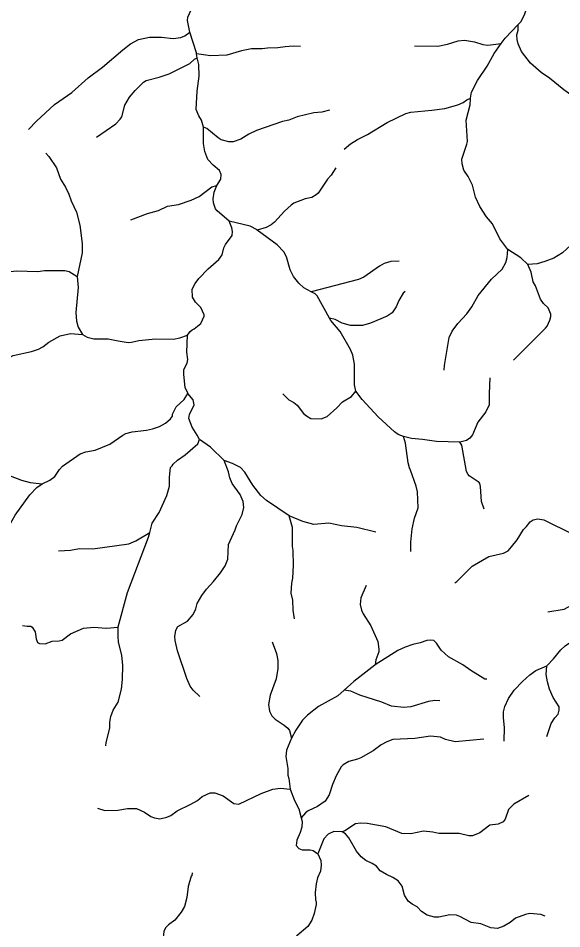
# Model space of a CAD drawing. Extents: x 500 to 555.2, y 9115.7 to 9171.
# Drawn here: x 520.45 to 525.89, y 9152.3 to 9161.41 of the extents above; entities that cross this region are included whole.
import ezdxf

# ---------------------------------------------------------------- set-up
doc = ezdxf.new("R2010")
doc.units = 0
doc.header["$LTSCALE"] = 0.064
doc.layers.add('7', color=7, linetype='Continuous', lineweight=25)

msp = doc.modelspace()

# ---------------------------------------------------------------- linework, layer by layer
at = {"layer": '7'}
msp.add_line((522.2422, 9161.0189), (522.2374, 9161.0565), dxfattribs=at)
for points in [[(522.1689, 9161.2764), (522.1486, 9161.3903), (522.152, 9161.4263), (522.1847, 9161.4986), (522.2563, 9161.6014), (522.3493, 9161.717), (522.3896, 9161.7978), (522.3949, 9161.9008), (522.3818, 9161.9478)], [(525.4595, 9161.3516), (525.4869, 9161.3801), (525.5239, 9161.4586), (525.5624, 9161.5713), (525.5917, 9161.63), (525.6121, 9161.6584)], [(525.2885, 9161.1601), (525.3282, 9161.2149), (525.4595, 9161.3516)], [(526.2533, 9160.4719), (526.0907, 9160.5715), (525.9142, 9160.6985), (525.7719, 9160.8146), (525.6876, 9160.8713), (525.5812, 9160.9643), (525.4906, 9161.0809), (525.4576, 9161.1586), (525.4469, 9161.2021), (525.4456, 9161.2493), (525.4569, 9161.2965), (525.4595, 9161.3516)], [(520.5546, 9160.3017), (520.635, 9160.3852), (520.816, 9160.5497), (520.9893, 9160.6707), (521.1532, 9160.8182), (521.2976, 9160.9236), (521.5002, 9161.0984), (521.5772, 9161.1571), (521.6565, 9161.2), (521.7658, 9161.2262), (521.8851, 9161.2247), (522.0019, 9161.2116), (522.0813, 9161.2215), (522.12, 9161.2376), (522.1689, 9161.2764)], [(522.2374, 9161.0565), (522.2361, 9161.0668), (522.1689, 9161.2764)], [(524.4199, 9161.1384), (524.6526, 9161.1345), (524.7517, 9161.1542), (524.8567, 9161.1886), (524.9214, 9161.1949), (525.0207, 9161.1771), (525.1044, 9161.1516), (525.1525, 9161.1445), (525.2885, 9161.1601)], [(523.2791, 9161.1315), (523.206, 9161.1343), (523.124, 9161.1294), (523.0518, 9161.1165), (522.9473, 9161.1147), (522.8938, 9161.1067), (522.7866, 9161.1066), (522.6883, 9161.0886), (522.5413, 9161.0461), (522.3772, 9161.0377), (522.2374, 9161.0565)], [(524.981, 9160.6138), (524.9913, 9160.6752), (525.0522, 9160.7906), (525.1488, 9160.9352), (525.218, 9161.0629), (525.2885, 9161.1601)], [(521.236, 9160.2235), (521.4284, 9160.357), (521.4723, 9160.4026), (521.4892, 9160.428), (521.5206, 9160.5445), (521.5666, 9160.6231), (521.6231, 9160.6911), (521.7073, 9160.7735), (521.7329, 9160.7897), (521.8642, 9160.8243), (521.9621, 9160.8575), (522.1708, 9160.962), (522.2188, 9161.0061), (522.2422, 9161.0189)], [(522.3066, 9160.3236), (522.2874, 9160.3951), (522.2594, 9160.4371), (522.2353, 9160.5008), (522.2422, 9160.6857), (522.2649, 9160.8333), (522.2617, 9160.9501), (522.2422, 9161.0189)], [(523.7144, 9160.1046), (523.7799, 9160.1586), (523.8501, 9160.2014), (523.9479, 9160.2504), (524.1448, 9160.37), (524.3345, 9160.4616), (524.3842, 9160.475), (524.5949, 9160.4932), (524.7246, 9160.5101), (524.854, 9160.5459), (524.9058, 9160.5703), (524.9442, 9160.5983), (524.981, 9160.6138)], [(525.3542, 9159.0986), (525.275, 9159.2056), (525.1998, 9159.3558), (525.1403, 9159.4277), (525.0728, 9159.5309), (525.0308, 9159.6248), (525.0003, 9159.7449), (524.9558, 9159.8308), (524.9151, 9159.8926), (524.8962, 9159.9561), (524.8928, 9160.0038), (524.9449, 9160.153), (524.9495, 9160.1819), (524.9387, 9160.3931), (524.9778, 9160.5466), (524.9802, 9160.609), (524.981, 9160.6138)], [(523.5689, 9160.4949), (523.4906, 9160.4738), (523.4133, 9160.4685), (523.2438, 9160.4279), (523.1618, 9160.3936), (523.0991, 9160.3796), (522.8385, 9160.2911), (522.7619, 9160.2544), (522.681, 9160.2026), (522.6029, 9160.1783), (522.5606, 9160.177), (522.4855, 9160.1961), (522.4531, 9160.2164), (522.3402, 9160.3105), (522.3066, 9160.3236)], [(522.4399, 9159.7401), (522.4817, 9159.803), (522.4846, 9159.8509), (522.4678, 9159.8899), (522.4028, 9159.9453), (522.3507, 9160.0007), (522.3208, 9160.0815), (522.3076, 9160.1608), (522.3069, 9160.3223), (522.3066, 9160.3236)], [(520.7272, 9160.0626), (520.7592, 9160.0305), (520.8346, 9159.9157), (520.8746, 9159.8047), (520.9257, 9159.7218), (520.959, 9159.6522), (520.9826, 9159.5855), (521.0364, 9159.4744), (521.0692, 9159.3433), (521.0937, 9159.1603), (521.0922, 9159.0678), (521.0426, 9158.8283), (521.0426, 9158.8278)], [(523.6337, 9159.9162), (523.5844, 9159.8445), (523.548, 9159.8046), (523.4545, 9159.6621), (523.4366, 9159.6455), (523.3908, 9159.6203), (523.3267, 9159.6056), (523.2119, 9159.5622), (523.1836, 9159.5434), (523.1184, 9159.4848), (523.0191, 9159.374), (522.984, 9159.3457), (522.9348, 9159.3189), (522.8457, 9159.2947)], [(526.8119, 9159.9482), (526.7691, 9159.842), (526.7293, 9159.7782), (526.6432, 9159.6162), (526.5955, 9159.5529), (526.5029, 9159.4585), (526.3776, 9159.3928), (526.2271, 9159.2739), (526.1134, 9159.2358), (526.0324, 9159.1871), (525.9007, 9159.0671), (525.8143, 9159.0144), (525.7237, 9158.9779), (525.6474, 9158.9562), (525.5539, 9158.9511)], [(521.5788, 9159.3976), (521.7479, 9159.4601), (521.8576, 9159.4891), (521.9472, 9159.5341), (522.0584, 9159.5496), (522.1836, 9159.5929), (522.2645, 9159.6316), (522.3921, 9159.7281), (522.4399, 9159.7401)], [(522.564, 9159.3838), (522.444, 9159.4861), (522.428, 9159.5064), (522.4061, 9159.5664), (522.4031, 9159.6072), (522.4141, 9159.674), (522.4399, 9159.7401)], [(522.1461, 9158.2409), (522.1461, 9158.2413), (522.1721, 9158.2775), (522.1925, 9158.2962), (522.2131, 9158.3054), (522.2812, 9158.3577), (522.3142, 9158.4324), (522.3137, 9158.444), (522.2813, 9158.5182), (522.2273, 9158.5741), (522.1967, 9158.6222), (522.1948, 9158.7025), (522.2232, 9158.7579), (522.2593, 9158.8089), (522.353, 9158.9064), (522.4622, 9158.9994), (522.4945, 9159.0449), (522.5096, 9159.1169), (522.5265, 9159.1484), (522.5948, 9159.2383), (522.5962, 9159.2784), (522.5898, 9159.3164), (522.564, 9159.3838)], [(522.8457, 9159.2947), (522.8443, 9159.2957), (522.775, 9159.3336), (522.564, 9159.3838)], [(523.3846, 9158.6775), (523.3111, 9158.7156), (523.2607, 9158.7627), (523.207, 9158.831), (523.174, 9158.8965), (523.1392, 9159.0251), (523.1127, 9159.0747), (523.0462, 9159.1476), (522.8457, 9159.2947)], [(524.7173, 9157.8911), (524.7206, 9157.9392), (524.7679, 9158.2184), (524.796, 9158.2836), (524.8551, 9158.3591), (524.9432, 9158.4555), (524.994, 9158.5243), (525.0571, 9158.6384), (525.1921, 9158.8028), (525.2965, 9158.9042), (525.3329, 9158.9681), (525.3471, 9159.0191), (525.3542, 9159.0986)], [(525.5539, 9158.9511), (525.4847, 9159.0151), (525.3542, 9159.0986)], [(524.2658, 9158.9841), (524.1841, 9158.9807), (524.1166, 9158.9602), (524.0683, 9158.9341), (523.9142, 9158.8239), (523.8588, 9158.7987), (523.3846, 9158.6775)], [(525.4102, 9157.9932), (525.7305, 9158.3111), (525.7476, 9158.3334), (525.7754, 9158.3925), (525.7864, 9158.4301), (525.7848, 9158.4516), (525.7569, 9158.5148), (525.7108, 9158.5597), (525.6822, 9158.603), (525.6301, 9158.7344), (525.6078, 9158.7763), (525.5884, 9158.8735), (525.5539, 9158.9511)], [(520.2434, 9158.8662), (520.4344, 9158.8872), (520.6483, 9158.8809), (520.716, 9158.8889), (520.9183, 9158.8906), (520.9608, 9158.8799), (521.0426, 9158.8278)], [(521.0426, 9158.8278), (521.0511, 9158.7207), (521.0299, 9158.4692), (521.0352, 9158.3807), (521.0532, 9158.3224), (521.097, 9158.2483)], [(523.5695, 9158.4112), (523.446, 9158.6347), (523.4263, 9158.6559), (523.3846, 9158.6775)], [(524.3272, 9158.6793), (524.3051, 9158.6612), (524.2646, 9158.5887), (524.2377, 9158.5254), (524.1968, 9158.4654), (524.1458, 9158.4334), (523.9797, 9158.3631), (523.8993, 9158.3395), (523.7797, 9158.338), (523.6948, 9158.3638), (523.6259, 9158.3985), (523.5695, 9158.4112)], [(523.8311, 9157.6803), (523.8187, 9157.7457), (523.8198, 9157.953), (523.8019, 9158.0409), (523.7806, 9158.0999), (523.6756, 9158.2804), (523.5821, 9158.3884), (523.5695, 9158.4112)], [(519.2365, 9157.5609), (519.3842, 9157.6682), (519.4722, 9157.7107), (519.5263, 9157.7243), (519.5745, 9157.7228), (519.672, 9157.7362), (519.7627, 9157.7647), (519.8145, 9157.7932), (519.8907, 9157.8187), (520.1031, 9157.8704), (520.178, 9157.911), (520.2748, 9157.9799), (520.4011, 9158.0389), (520.5845, 9158.0775), (520.6568, 9158.1021), (520.7001, 9158.1263), (520.7571, 9158.1711), (520.8714, 9158.2346), (520.9757, 9158.2574), (521.097, 9158.2483)], [(521.097, 9158.2483), (521.1413, 9158.221), (521.2091, 9158.207), (521.3524, 9158.2065), (521.4532, 9158.1839), (521.5531, 9158.1689), (521.5858, 9158.1706), (521.6588, 9158.1901), (521.8281, 9158.2048), (522.0053, 9158.202), (522.0708, 9158.2146), (522.1461, 9158.2409)], [(522.1515, 9157.6593), (522.1488, 9157.6626), (522.1241, 9157.7179), (522.1092, 9157.8473), (522.111, 9157.8982), (522.1451, 9157.9622), (522.1516, 9157.9976), (522.1388, 9158.0711), (522.1461, 9158.2409)], [(525.1733, 9157.8153), (525.1667, 9157.6571), (525.1681, 9157.5441), (525.1325, 9157.4754), (525.0546, 9157.3702), (525.0022, 9157.245), (524.9727, 9157.2103), (524.9391, 9157.1869), (524.8746, 9157.1718), (524.8728, 9157.1718)], [(520.6903, 9156.7539), (520.7691, 9156.7894), (520.8195, 9156.8269), (520.8659, 9156.8976), (520.8966, 9156.9298), (521.0712, 9157.0543), (521.1293, 9157.0745), (521.2233, 9157.09), (521.37, 9157.1506), (521.5007, 9157.242), (521.5295, 9157.2565), (521.5918, 9157.2737), (521.7362, 9157.2912), (521.798, 9157.3049), (521.8674, 9157.3288), (521.9279, 9157.361), (521.9767, 9157.4034), (521.9959, 9157.4299), (521.9983, 9157.4529), (522.0345, 9157.5245), (522.114, 9157.5981), (522.1515, 9157.6593)], [(522.268, 9157.1967), (522.2443, 9157.24), (522.1934, 9157.3198), (522.1605, 9157.4095), (522.1668, 9157.4471), (522.2141, 9157.5465), (522.2043, 9157.5956), (522.1515, 9157.6593)], [(523.1017, 9157.6563), (523.1605, 9157.5965), (523.211, 9157.5677), (523.2458, 9157.5405), (523.3084, 9157.4571), (523.339, 9157.4333), (523.3828, 9157.4095), (523.4849, 9157.4045), (523.5447, 9157.4279), (523.6423, 9157.5138), (523.6999, 9157.5745), (523.7878, 9157.6267), (523.8311, 9157.6803)], [(524.3095, 9157.2284), (524.2557, 9157.249), (524.219, 9157.2744), (524.0573, 9157.4247), (523.8943, 9157.5976), (523.8311, 9157.6803)], [(521.7692, 9156.2661), (521.7927, 9156.3612), (521.8627, 9156.4673), (521.94, 9156.6362), (521.9664, 9156.732), (521.9665, 9156.8205), (521.9776, 9156.918), (521.9921, 9156.9353), (522.0023, 9156.9511), (522.0485, 9156.9927), (522.1234, 9157.0449), (522.2517, 9157.1552), (522.268, 9157.1967)], [(522.5137, 9156.9879), (522.377, 9157.1219), (522.268, 9157.1967)], [(524.3844, 9156.0763), (524.3843, 9156.1716), (524.3971, 9156.3042), (524.419, 9156.4102), (524.4564, 9156.5134), (524.4496, 9156.6735), (524.4353, 9156.7313), (524.3813, 9156.8914), (524.3682, 9156.9151), (524.3561, 9156.963), (524.3282, 9157.1623), (524.3095, 9157.2284)], [(524.8728, 9157.1718), (524.6408, 9157.1764), (524.4985, 9157.1995), (524.3901, 9157.2094), (524.3095, 9157.2284)], [(525.1186, 9156.5011), (525.0896, 9156.5778), (525.0796, 9156.7267), (525.0741, 9156.7571), (525.0679, 9156.7662), (524.9686, 9156.8335), (524.9567, 9156.8481), (524.9421, 9156.877), (524.8944, 9157.1397), (524.8728, 9157.1718)], [(522.2701, 9154.6265), (522.2022, 9154.6889), (522.1753, 9154.7297), (522.1416, 9154.8063), (522.0458, 9155.083), (522.022, 9155.1848), (522.0191, 9155.2275), (522.0287, 9155.2879), (522.0498, 9155.3272), (522.1464, 9155.38), (522.2022, 9155.4455), (522.2289, 9155.5034), (522.2436, 9155.5553), (522.29, 9155.635), (522.336, 9155.7006), (522.4085, 9155.7781), (522.4782, 9155.8643), (522.5255, 9155.9342), (522.5522, 9156.0002), (522.5576, 9156.1468), (522.6245, 9156.2929), (522.6377, 9156.3323), (522.6942, 9156.447), (522.7111, 9156.5161), (522.7047, 9156.5771), (522.6731, 9156.647), (522.5954, 9156.757), (522.5722, 9156.8127), (522.5584, 9156.8736), (522.5137, 9156.9879)], [(523.1641, 9156.4346), (522.9381, 9156.5889), (522.8823, 9156.638), (522.7999, 9156.741), (522.7214, 9156.8725), (522.6766, 9156.9172), (522.5963, 9156.9582), (522.5137, 9156.9879)], [(519.4614, 9156.7664), (519.5427, 9156.7584), (519.7073, 9156.7874), (519.7887, 9156.7944), (519.8409, 9156.8215), (519.8695, 9156.8576), (519.915, 9156.8855), (519.9925, 9156.9026), (520.1444, 9156.8797), (520.2222, 9156.8846), (520.2606, 9156.8812), (520.3071, 9156.8662), (520.3701, 9156.8331), (520.4863, 9156.7895), (520.5709, 9156.7667), (520.6903, 9156.7539)], [(519.0812, 9156.0109), (519.1028, 9155.9979), (519.1556, 9155.9824), (519.3202, 9155.9871), (519.5427, 9155.9775), (519.6811, 9155.989), (519.7587, 9156.0038), (519.8629, 9156.0087), (519.9606, 9156.0037), (520.0918, 9156.0053), (520.145, 9156.0231), (520.1927, 9156.0483), (520.2543, 9156.0993), (520.2999, 9156.1776), (520.362, 9156.3344), (520.4216, 9156.4409), (520.5669, 9156.6428), (520.64, 9156.7177), (520.6903, 9156.7539)], [(523.2194, 9155.402), (523.205, 9155.4906), (523.2016, 9155.5903), (523.1853, 9155.6613), (523.1931, 9155.7589), (523.2032, 9155.8101), (523.2098, 9155.9413), (523.2065, 9156.0883), (523.2, 9156.127), (523.1999, 9156.318), (523.1641, 9156.4346)], [(524.0332, 9156.2707), (523.8435, 9156.3167), (523.69, 9156.3353), (523.5608, 9156.3596), (523.411, 9156.3483), (523.3029, 9156.3756), (523.1641, 9156.4346)], [(524.8233, 9155.7639), (524.8424, 9155.7776), (524.9973, 9155.9311), (525.1638, 9156.0262), (525.3107, 9156.0588), (525.3562, 9156.0851), (525.3922, 9156.1225), (525.4475, 9156.1944), (525.5099, 9156.2973), (525.5426, 9156.3288), (525.578, 9156.3739), (525.6064, 9156.3931), (525.656, 9156.4037), (525.7147, 9156.3943), (526.3014, 9156.1029), (526.3882, 9156.0434), (526.4423, 9155.9988), (526.5412, 9155.8988), (526.6242, 9155.832)], [(520.8565, 9156.0836), (520.9763, 9156.0908), (521.067, 9156.1053), (521.2002, 9156.1039), (521.5584, 9156.1543), (521.6292, 9156.1827), (521.7692, 9156.2661)], [(521.4537, 9155.3206), (521.4537, 9155.3225), (521.5478, 9155.6676), (521.7578, 9156.2197), (521.7692, 9156.2661)], [(525.7442, 9154.9329), (525.8117, 9155.002), (525.8852, 9155.0933), (525.9276, 9155.1337), (526.0034, 9155.1844), (526.1748, 9155.2668), (526.2333, 9155.3104), (526.3702, 9155.4718), (526.5195, 9155.6029), (526.7167, 9155.7593), (526.7413, 9155.7855), (526.7788, 9155.8425)], [(525.7556, 9155.4714), (525.9189, 9155.501), (525.9926, 9155.5395), (526.0388, 9155.5789), (526.0667, 9155.595), (526.1544, 9155.6137), (526.1819, 9155.6246), (526.2485, 9155.6716), (526.3051, 9155.7412), (526.3695, 9155.7857), (526.4227, 9155.8066), (526.4748, 9155.8184), (526.6242, 9155.832)], [(523.9349, 9155.738), (523.8826, 9155.6139), (523.8743, 9155.5471), (523.8878, 9155.4907), (523.9074, 9155.4518), (523.984, 9155.3344), (524.0513, 9155.1763), (524.0627, 9155.0982), (524.0612, 9155.0734), (524.0333, 9154.9923), (524.027, 9154.9414)], [(520.4941, 9155.3374), (520.542, 9155.3288), (520.5793, 9155.3295), (520.5933, 9155.3212), (520.6224, 9155.2739), (520.6302, 9155.2039), (520.6456, 9155.1663), (520.6647, 9155.1556), (520.7224, 9155.154), (520.7914, 9155.1784), (520.8615, 9155.1821), (520.8936, 9155.1895), (520.9768, 9155.2537), (521.1069, 9155.3098), (521.2101, 9155.3197), (521.3347, 9155.3099), (521.4537, 9155.3206)], [(521.3307, 9154.1312), (521.3319, 9154.1653), (521.3681, 9154.3098), (521.3695, 9154.3677), (521.3805, 9154.4245), (521.4038, 9154.4892), (521.4534, 9154.5679), (521.4873, 9154.6975), (521.4973, 9154.7959), (521.5006, 9154.9381), (521.4891, 9155.0352), (521.4558, 9155.1713), (521.4515, 9155.2247), (521.4537, 9155.3206)], [(525.1434, 9154.7999), (525.1247, 9154.8001), (524.983, 9154.8845), (524.9042, 9154.944), (524.7616, 9155.0212), (524.6869, 9155.0892), (524.6409, 9155.1611), (524.6122, 9155.185), (524.5775, 9155.1901), (524.5418, 9155.1866), (524.4767, 9155.162), (524.4031, 9155.1458), (524.327, 9155.1201), (524.2545, 9155.0874), (524.027, 9154.9414)], [(522.9938, 9155.1723), (523.0373, 9155.0562), (523.0507, 9154.9867), (523.0523, 9154.9047), (523.0343, 9154.8031), (522.974, 9154.6403), (522.9589, 9154.5471), (522.967, 9154.4789), (522.9917, 9154.4323), (523.024, 9154.3983), (523.1147, 9154.3403), (523.1524, 9154.3076), (523.1679, 9154.284), (523.1871, 9154.2088)], [(524.027, 9154.9414), (524.0223, 9154.9384), (523.8113, 9154.7746), (523.7155, 9154.6876)], [(525.3192, 9154.1774), (525.3208, 9154.3147), (525.3094, 9154.4132), (525.3097, 9154.4729), (525.3228, 9154.5247), (525.362, 9154.6061), (525.418, 9154.6886), (525.4996, 9154.7751), (525.5731, 9154.842), (525.6364, 9154.8851), (525.7442, 9154.9329)], [(525.7449, 9154.2262), (525.7879, 9154.354), (525.8257, 9154.4121), (525.8571, 9154.4487), (525.8698, 9154.49), (525.8671, 9154.5225), (525.8087, 9154.6148), (525.7715, 9154.6995), (525.7512, 9154.7736), (525.7376, 9154.8457), (525.7442, 9154.9329)], [(523.7155, 9154.6876), (523.6538, 9154.6316), (523.4592, 9154.5241), (523.3471, 9154.4398), (523.2993, 9154.3892), (523.2311, 9154.2895), (523.1871, 9154.2088)], [(524.6752, 9154.582), (524.6237, 9154.5864), (524.5609, 9154.5748), (524.3824, 9154.5222), (524.3125, 9154.5144), (524.1902, 9154.5293), (524.0929, 9154.5697), (523.8726, 9154.6374), (523.783, 9154.6775), (523.7155, 9154.6876)], [(523.1871, 9154.2088), (523.1374, 9154.0896), (523.1311, 9154.0249), (523.1507, 9153.9041), (523.1508, 9153.8392), (523.1606, 9153.8051), (523.1735, 9153.6967)], [(525.1139, 9154.2002), (524.8271, 9154.1731), (524.7316, 9154.1951), (524.6795, 9154.2173), (524.5811, 9154.2288), (524.4242, 9154.2043), (524.2045, 9154.1944), (524.1442, 9154.1728), (524.0858, 9154.1435), (524.0047, 9154.0826), (523.8829, 9154.0111), (523.8481, 9153.9972), (523.761, 9153.9761), (523.7052, 9153.9418), (523.6872, 9153.9221), (523.636, 9153.8313), (523.5988, 9153.7439), (523.5666, 9153.6418), (523.524, 9153.5788), (523.448, 9153.5261), (523.3542, 9153.4824), (523.3275, 9153.4607), (523.2844, 9153.4103)], [(521.247, 9153.5095), (521.3197, 9153.486), (521.4481, 9153.4892), (521.5465, 9153.5055), (521.6355, 9153.5037), (521.7166, 9153.468), (521.7807, 9153.426), (521.8156, 9153.412), (521.869, 9153.4025), (521.939, 9153.4166), (521.9796, 9153.435), (522.042, 9153.4808), (522.1819, 9153.5475), (522.2458, 9153.5863), (522.2943, 9153.6244), (522.3738, 9153.6623), (522.4216, 9153.6629), (522.5026, 9153.6325), (522.6122, 9153.5552), (522.6603, 9153.5464), (522.886, 9153.6561), (523.0014, 9153.6977), (523.078, 9153.7088), (523.1735, 9153.6967)], [(523.1735, 9153.6967), (523.219, 9153.584), (523.2609, 9153.5008), (523.2844, 9153.4103)], [(525.5643, 9153.636), (525.4144, 9153.5465), (525.3614, 9153.4944), (525.329, 9153.399), (525.3089, 9153.3724), (525.2563, 9153.3495), (525.1746, 9153.3394), (525.0736, 9153.2598), (525.0004, 9153.2299), (524.9647, 9153.2301), (524.8665, 9153.2529), (524.6638, 9153.253), (524.6047, 9153.2675), (524.5084, 9153.2774), (524.3842, 9153.2519), (524.2933, 9153.254), (524.1316, 9153.3201), (523.9453, 9153.3545), (523.8797, 9153.3595), (523.8281, 9153.3505), (523.7225, 9153.2814), (523.6946, 9153.2696)], [(523.2844, 9153.4103), (523.2949, 9153.3729), (523.2916, 9153.3163), (523.2756, 9153.2651), (523.2415, 9153.187), (523.2362, 9153.1356), (523.2613, 9153.1033), (523.2952, 9153.0905), (523.3738, 9153.0921), (523.4067, 9153.0859), (523.4524, 9153.0493)], [(523.6946, 9153.2696), (523.6941, 9153.2699), (523.6123, 9153.2741), (523.5544, 9153.2462), (523.5136, 9153.2024), (523.4524, 9153.0493)], [(525.728, 9152.426), (525.686, 9152.4443), (525.5736, 9152.4539), (525.5313, 9152.4448), (525.4326, 9152.4058), (525.3777, 9152.3636), (525.3148, 9152.3255), (525.2497, 9152.3032), (525.1849, 9152.3114), (525.0843, 9152.3504), (524.9863, 9152.3649), (524.8749, 9152.4236), (524.8408, 9152.4358), (524.7752, 9152.4409), (524.6625, 9152.418), (524.6204, 9152.418), (524.5484, 9152.4377), (524.4911, 9152.4751), (524.4465, 9152.5196), (524.3963, 9152.5466), (524.3561, 9152.576), (524.32, 9152.6358), (524.2955, 9152.7273), (524.2567, 9152.7801), (524.2033, 9152.8152), (524.1401, 9152.8435), (524.0773, 9152.8812), (524.0389, 9152.9268), (523.9971, 9152.9543), (523.931, 9152.9849), (523.8847, 9153.0209), (523.8377, 9153.0786), (523.7628, 9153.2113), (523.7283, 9153.252), (523.6946, 9153.2696)], [(523.4524, 9153.0493), (523.4819, 9152.9831), (523.4869, 9152.9363), (523.4788, 9152.8773), (523.4496, 9152.8122), (523.436, 9152.752), (523.4264, 9152.664), (523.4281, 9152.5887), (523.4359, 9152.5722), (523.4361, 9152.5433), (523.4165, 9152.4548), (523.3919, 9152.3885), (523.352, 9152.324), (523.2431, 9152.2314), (523.179, 9152.152), (523.1546, 9152.1087)], [(522.1941, 9152.8615), (522.1897, 9152.8307), (522.1843, 9152.8267), (522.1535, 9152.7231), (522.1415, 9152.613), (522.1175, 9152.5236), (522.0829, 9152.4656), (522.0215, 9152.3879), (521.9562, 9152.3404), (521.9276, 9152.3117), (521.9108, 9152.2729), (521.8993, 9152.1884), (521.899, 9152.157)]]:
    msp.add_lwpolyline(points, dxfattribs=at)

doc.saveas('drawing.dxf')
